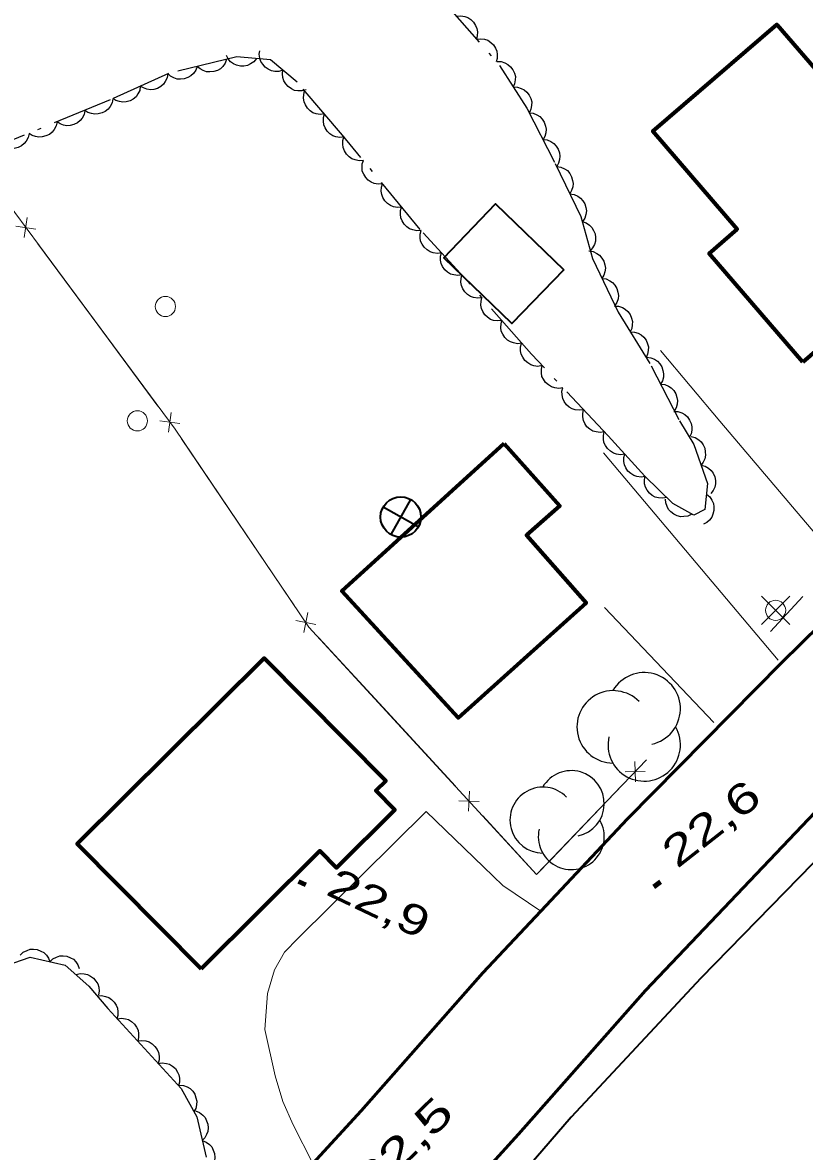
# Model space of a CAD drawing. Extents: x 356765 to 358572, y 5103174 to 5104650.
# Drawn here: x 357339.2 to 357378, y 5103816.2 to 5103872.2 of the extents above; entities that cross this region are included whole.
import ezdxf

# ---------------------------------------------------------------- set-up
doc = ezdxf.new("R2010")
doc.units = 0
doc.header["$LTSCALE"] = 0.6
doc.linetypes.add('DOT_DASHED', pattern=[7.7, 5, -1.2, 0.3, -1.2])
for name, color, linetype, lineweight in [('19', 7, 'Continuous', 13), ('21', 7, 'Continuous', 53), ('22', 7, 'Continuous', 35), ('3', 7, 'Continuous', 140), ('31', 7, 'Continuous', 70), ('34', 7, 'Continuous', 35), ('36', 7, 'Continuous', 13), ('37', 7, 'Continuous', 13), ('44', 7, 'Continuous', 25)]:
    doc.layers.add(name, color=color, linetype=linetype, lineweight=lineweight)

msp = doc.modelspace()

# ---------------------------------------------------------------- linework, layer by layer
at = {"layer": '19'}
for p, q in [((357376.65, 5103840.55), (357367.99, 5103850.82)), ((357373.47, 5103837.46), (357368.04, 5103843.16))]:
    msp.add_line(p, q, dxfattribs=at)
for points in [[(357380.72, 5103844.25), (357378.29, 5103847.06), (357373.76, 5103852.4), (357370.82, 5103855.89)], [(357353.57, 5103815.6), (357352.6, 5103817.51), (357352.08, 5103818.67), (357351.71, 5103819.95), (357351.2, 5103822.24), (357351.32, 5103824.02), (357351.68, 5103825.19), (357352.17, 5103826.07), (357352.85, 5103826.77), (357359.19, 5103833.05), (357362.04, 5103830.3), (357362.99, 5103829.38), (357364.88, 5103828.11)]]:
    msp.add_lwpolyline(points, dxfattribs=at)
at = {"layer": '21'}
for points in [[(357678.36, 5103954.94), (357640.5, 5103946.09), (357619.43, 5103941.41), (357599.16, 5103936.98), (357552.82, 5103926.37), (357536.94, 5103922.93), (357520.26, 5103918.95), (357503.82, 5103914.09), (357486.6, 5103907.55), (357480.97, 5103904.95), (357472.22, 5103900.99), (357457.26, 5103892.04), (357451.72, 5103889.03), (357438.42, 5103880.3), (357419.6, 5103867.79), (357409.99, 5103860.91), (357402.64, 5103855.12), (357395.85, 5103849.3), (357387.1, 5103841.32), (357379.78, 5103834.37), (357370.08, 5103824.18), (357363.77, 5103817.05), (357355.31, 5103807.73), (357353.75, 5103805.99)], [(357353.57, 5103815.6), (357355.97, 5103818.21), (357362.01, 5103825.05), (357364.88, 5103828.11), (357369.18, 5103832.68), (357376.82, 5103840.41), (357380.72, 5103844.25), (357384.48, 5103847.96), (357385.37, 5103848.84), (357393.28, 5103855.93), (357400.19, 5103861.44), (357405.87, 5103866.12), (357411.55, 5103870.32)]]:
    msp.add_lwpolyline(points, dxfattribs=at)
at = {"layer": '22'}
msp.add_lwpolyline([(357417.36, 5103864.38), (357407.44, 5103856.91), (357397.83, 5103849.13), (357392.07, 5103843.93), (357387.39, 5103839.7), (357372.82, 5103824.78), (357366.39, 5103817.9), (357352.43, 5103801.73)], dxfattribs=at)
at = {"layer": '3'}
for p, q in [((357352.86, 5103829.58), (357353.22, 5103829.41)), ((357370.49, 5103829.31), (357370.81, 5103829.56))]:
    msp.add_line(p, q, dxfattribs=at)
at = {"layer": '31'}
for points in [[(357377.87, 5103855.32), (357373.23, 5103860.71), (357374.62, 5103861.91), (357370.44, 5103866.76), (357376.59, 5103872.05), (357381.44, 5103866.43), (357380.32, 5103865.47), (357382.38, 5103863.08), (357381.51, 5103862.33), (357383.45, 5103860.08), (357382.43, 5103859.19), (357383.1, 5103858.41), (357380.03, 5103855.76), (357379.33, 5103856.57), (357377.87, 5103855.32)], [(357363.07, 5103851.28), (357365.82, 5103848.19), (357364.17, 5103846.74), (357367.13, 5103843.38), (357360.78, 5103837.69), (357355.01, 5103843.96), (357363.07, 5103851.28)], [(357348.03, 5103825.24), (357341.88, 5103831.44), (357351.16, 5103840.65), (357357.19, 5103834.57), (357356.7, 5103834.08), (357357.64, 5103833.13), (357354.75, 5103830.26), (357353.93, 5103831.09), (357348.03, 5103825.24)]]:
    msp.add_lwpolyline(points, close=True, dxfattribs=at)
at = {"layer": '31', "lineweight": 35}
msp.add_lwpolyline([(357366.02, 5103859.9), (357363.45, 5103857.23), (357360.07, 5103860.49), (357362.64, 5103863.16), (357366.02, 5103859.9)], close=True, dxfattribs=at)
at = {"layer": '34'}
for p, q in [((357358.42, 5103848.51), (357357.44, 5103846.77)), ((357358.8, 5103847.15), (357357.06, 5103848.13))]:
    msp.add_line(p, q, dxfattribs=at)
msp.add_circle((357357.9354, 5103847.6416), 1, dxfattribs=at)
at = {"layer": '36'}
for p, q in [((357377.23, 5103842.31), (357375.82, 5103843.72)), ((357375.82, 5103842.31), (357377.23, 5103843.72))]:
    msp.add_line(p, q, dxfattribs=at)
for centre in [(357346.2638, 5103858.0771), (357344.8738, 5103852.4071), (357376.5268, 5103843.0174)]:
    msp.add_circle(centre, 0.5, dxfattribs=at)
at = {"layer": '37'}
for p, q in [((357338.84, 5103862.06), (357339.83, 5103861.91)), ((357339.26, 5103861.49), (357339.41, 5103862.48)), ((357339.93, 5103861.18), (357342.91, 5103857.16)), ((357342.91, 5103857.16), (357345.89, 5103853.14)), ((357346.41, 5103851.84), (357346.55, 5103852.83)), ((357345.99, 5103852.41), (357346.98, 5103852.27)), ((357347.06, 5103851.52), (357349.86, 5103847.38)), ((357349.86, 5103847.38), (357352.67, 5103843.24)), ((357376.27, 5103841.97), (357377.87, 5103843.7)), ((357376.27, 5103841.97), (357377.87, 5103843.7)), ((357353.13, 5103841.92), (357353.32, 5103842.91)), ((357352.74, 5103842.51), (357353.72, 5103842.32)), ((357353.87, 5103841.66), (357357.26, 5103837.98)), ((357357.26, 5103837.98), (357360.65, 5103834.3)), ((357369.57, 5103834.52), (357369.55, 5103835.52)), ((357370.06, 5103835.03), (357369.06, 5103835.01)), ((357361.3, 5103833.06), (357361.34, 5103834.06)), ((357365.41, 5103830.69), (357368.87, 5103834.3)), ((357360.82, 5103833.58), (357361.82, 5103833.54))]:
    msp.add_line(p, q, dxfattribs=at)
for points in [[(357345.56, 5103879.54), (357331, 5103873.54), (357336.33, 5103866.04), (357346.74, 5103851.99), (357353.38, 5103842.19), (357364.67, 5103829.93), (357370.13, 5103835.61)], [(357362, 5103832.83), (357364.67, 5103829.93), (357365.41, 5103830.69)]]:
    msp.add_lwpolyline(points, dxfattribs=at)
at = {"layer": '44', "linetype": 'DOT_DASHED'}
for points in [[(357359.85, 5103873.43), (357362.83, 5103870.02), (357364.19, 5103867.9), (357365.6, 5103865.17), (357366.86, 5103862.53), (357367.45, 5103860.45), (357368.71, 5103857.8), (357370.35, 5103855.14), (357371.76, 5103852.41), (357372.47, 5103851.24), (357373.15, 5103849.3), (357373.02, 5103848.01), (357372.47, 5103847.73), (357371.43, 5103848.32), (357370.04, 5103849.67), (357368.22, 5103851.66), (357364.42, 5103855.71), (357361.08, 5103859.52), (357358.89, 5103861.9), (357355.05, 5103866.57), (357352.8, 5103869.19), (357351.47, 5103870.31), (357349.8, 5103870.46), (357346.41, 5103869.63), (357343.53, 5103868.32), (357336.69, 5103865.51)], [(357328.75, 5103815.9), (357329.46, 5103818.22), (357330.64, 5103820.68), (357332.16, 5103822.36), (357334.19, 5103823.56), (357336.06, 5103824.46), (357337.62, 5103825.15), (357339.55, 5103825.82), (357341.29, 5103825.43), (357342.47, 5103824.39), (357343.41, 5103823.28), (357345.23, 5103821.3), (357347.05, 5103819.31), (357347.83, 5103817.91), (357348.28, 5103815.91)]]:
    msp.add_lwpolyline(points, dxfattribs=at)
at = {"layer": '44'}
for points in [[(357360.7, 5103872.46), (357360.91, 5103872.48), (357361.11, 5103872.45), (357361.26, 5103872.4), (357361.41, 5103872.3), (357361.54, 5103872.17), (357361.64, 5103872.01), (357361.71, 5103871.86), (357361.74, 5103871.69), (357361.73, 5103871.5), (357361.69, 5103871.33)], [(357361.69, 5103871.33), (357361.89, 5103871.35), (357362.09, 5103871.32), (357362.25, 5103871.27), (357362.4, 5103871.17), (357362.53, 5103871.04), (357362.63, 5103870.88), (357362.7, 5103870.73), (357362.72, 5103870.56), (357362.72, 5103870.37), (357362.67, 5103870.2)], [(357349.3, 5103870.34), (357349.23, 5103870.14), (357349.11, 5103869.98), (357348.99, 5103869.86), (357348.84, 5103869.78), (357348.66, 5103869.72), (357348.47, 5103869.71), (357348.31, 5103869.71), (357348.14, 5103869.77), (357347.98, 5103869.86), (357347.84, 5103869.98)], [(357350.78, 5103870.37), (357350.65, 5103870.21), (357350.48, 5103870.1), (357350.33, 5103870.02), (357350.16, 5103869.99), (357349.98, 5103869.99), (357349.79, 5103870.04), (357349.64, 5103870.1), (357349.5, 5103870.21), (357349.38, 5103870.35), (357349.29, 5103870.51)], [(357352.09, 5103869.79), (357351.89, 5103869.73), (357351.69, 5103869.73), (357351.52, 5103869.76), (357351.36, 5103869.84), (357351.21, 5103869.94), (357351.09, 5103870.09), (357351, 5103870.22), (357350.95, 5103870.39), (357350.92, 5103870.58), (357350.94, 5103870.75)], [(357347.84, 5103869.98), (357347.77, 5103869.79), (357347.65, 5103869.62), (357347.53, 5103869.51), (357347.38, 5103869.42), (357347.2, 5103869.36), (357347.01, 5103869.35), (357346.85, 5103869.35), (357346.68, 5103869.41), (357346.52, 5103869.5), (357346.39, 5103869.62)], [(357353.24, 5103868.82), (357353.04, 5103868.76), (357352.83, 5103868.77), (357352.67, 5103868.79), (357352.51, 5103868.87), (357352.36, 5103868.98), (357352.24, 5103869.12), (357352.14, 5103869.26), (357352.09, 5103869.43), (357352.07, 5103869.61), (357352.09, 5103869.79)], [(357362.7, 5103870.22), (357362.91, 5103870.22), (357363.1, 5103870.15), (357363.25, 5103870.08), (357363.38, 5103869.96), (357363.49, 5103869.81), (357363.57, 5103869.64), (357363.62, 5103869.48), (357363.61, 5103869.31), (357363.58, 5103869.12), (357363.51, 5103868.96)], [(357346.39, 5103869.62), (357346.35, 5103869.41), (357346.26, 5103869.23), (357346.17, 5103869.1), (357346.03, 5103868.98), (357345.87, 5103868.89), (357345.69, 5103868.84), (357345.53, 5103868.82), (357345.35, 5103868.85), (357345.18, 5103868.91), (357345.02, 5103869)], [(357345.02, 5103869), (357344.99, 5103868.79), (357344.9, 5103868.61), (357344.81, 5103868.47), (357344.67, 5103868.36), (357344.51, 5103868.27), (357344.32, 5103868.22), (357344.16, 5103868.2), (357343.99, 5103868.23), (357343.81, 5103868.28), (357343.66, 5103868.38)], [(357354.15, 5103867.62), (357353.94, 5103867.59), (357353.74, 5103867.63), (357353.58, 5103867.68), (357353.44, 5103867.78), (357353.31, 5103867.91), (357353.21, 5103868.07), (357353.14, 5103868.22), (357353.12, 5103868.4), (357353.13, 5103868.58), (357353.17, 5103868.76)], [(357363.51, 5103868.96), (357363.72, 5103868.95), (357363.91, 5103868.89), (357364.06, 5103868.82), (357364.19, 5103868.7), (357364.3, 5103868.55), (357364.38, 5103868.38), (357364.43, 5103868.22), (357364.42, 5103868.04), (357364.39, 5103867.86), (357364.32, 5103867.7)], [(357343.66, 5103868.37), (357343.62, 5103868.17), (357343.52, 5103867.99), (357343.42, 5103867.86), (357343.28, 5103867.75), (357343.12, 5103867.67), (357342.93, 5103867.62), (357342.77, 5103867.61), (357342.6, 5103867.64), (357342.42, 5103867.7), (357342.27, 5103867.8)], [(357342.27, 5103867.8), (357342.23, 5103867.6), (357342.13, 5103867.42), (357342.04, 5103867.29), (357341.9, 5103867.18), (357341.73, 5103867.1), (357341.54, 5103867.05), (357341.38, 5103867.04), (357341.21, 5103867.07), (357341.04, 5103867.13), (357340.89, 5103867.23)], [(357355.13, 5103866.48), (357354.92, 5103866.46), (357354.72, 5103866.49), (357354.56, 5103866.54), (357354.42, 5103866.64), (357354.29, 5103866.77), (357354.19, 5103866.94), (357354.12, 5103867.08), (357354.1, 5103867.26), (357354.1, 5103867.44), (357354.15, 5103867.62)], [(357364.3, 5103867.68), (357364.51, 5103867.66), (357364.69, 5103867.58), (357364.84, 5103867.49), (357364.95, 5103867.36), (357365.05, 5103867.21), (357365.11, 5103867.02), (357365.14, 5103866.86), (357365.13, 5103866.69), (357365.08, 5103866.51), (357364.99, 5103866.35)], [(357340.89, 5103867.23), (357340.84, 5103867.03), (357340.75, 5103866.85), (357340.65, 5103866.72), (357340.51, 5103866.61), (357340.34, 5103866.53), (357340.16, 5103866.48), (357339.99, 5103866.47), (357339.82, 5103866.5), (357339.65, 5103866.56), (357339.5, 5103866.66)], [(357339.5, 5103866.66), (357339.46, 5103866.46), (357339.36, 5103866.28), (357339.26, 5103866.15), (357339.12, 5103866.04), (357338.96, 5103865.96), (357338.77, 5103865.91), (357338.61, 5103865.9), (357338.43, 5103865.93), (357338.26, 5103865.99), (357338.11, 5103866.09)], [(357356.08, 5103865.32), (357355.87, 5103865.3), (357355.67, 5103865.34), (357355.51, 5103865.4), (357355.37, 5103865.5), (357355.24, 5103865.63), (357355.15, 5103865.8), (357355.08, 5103865.95), (357355.06, 5103866.12), (357355.07, 5103866.31), (357355.12, 5103866.48)], [(357364.99, 5103866.35), (357365.2, 5103866.33), (357365.38, 5103866.25), (357365.52, 5103866.16), (357365.64, 5103866.03), (357365.74, 5103865.87), (357365.8, 5103865.69), (357365.83, 5103865.53), (357365.81, 5103865.36), (357365.76, 5103865.18), (357365.68, 5103865.02)], [(357357.03, 5103864.16), (357356.82, 5103864.14), (357356.62, 5103864.18), (357356.47, 5103864.24), (357356.32, 5103864.34), (357356.2, 5103864.47), (357356.1, 5103864.64), (357356.03, 5103864.79), (357356.02, 5103864.96), (357356.03, 5103865.15), (357356.08, 5103865.32)], [(357365.67, 5103865.02), (357365.88, 5103864.99), (357366.06, 5103864.9), (357366.2, 5103864.81), (357366.32, 5103864.67), (357366.41, 5103864.51), (357366.46, 5103864.33), (357366.49, 5103864.17), (357366.47, 5103864), (357366.41, 5103863.82), (357366.32, 5103863.66)], [(357357.98, 5103863), (357357.78, 5103862.98), (357357.58, 5103863.02), (357357.42, 5103863.08), (357357.28, 5103863.18), (357357.15, 5103863.31), (357357.05, 5103863.48), (357356.99, 5103863.63), (357356.97, 5103863.8), (357356.98, 5103863.99), (357357.03, 5103864.16)], [(357366.32, 5103863.66), (357366.53, 5103863.63), (357366.71, 5103863.54), (357366.85, 5103863.45), (357366.96, 5103863.32), (357367.06, 5103863.16), (357367.11, 5103862.98), (357367.14, 5103862.82), (357367.11, 5103862.64), (357367.06, 5103862.46), (357366.97, 5103862.31)], [(357358.94, 5103861.84), (357358.73, 5103861.82), (357358.53, 5103861.87), (357358.37, 5103861.92), (357358.23, 5103862.02), (357358.1, 5103862.15), (357358.01, 5103862.32), (357357.94, 5103862.47), (357357.92, 5103862.65), (357357.93, 5103862.83), (357357.98, 5103863)], [(357366.93, 5103862.29), (357367.13, 5103862.23), (357367.29, 5103862.11), (357367.41, 5103862), (357367.5, 5103861.85), (357367.57, 5103861.68), (357367.59, 5103861.49), (357367.59, 5103861.32), (357367.54, 5103861.15), (357367.45, 5103860.99), (357367.34, 5103860.85)], [(357359.95, 5103860.74), (357359.75, 5103860.71), (357359.55, 5103860.74), (357359.39, 5103860.79), (357359.24, 5103860.88), (357359.1, 5103861.01), (357359, 5103861.17), (357358.92, 5103861.31), (357358.9, 5103861.49), (357358.9, 5103861.67), (357358.94, 5103861.85)], [(357367.27, 5103860.83), (357367.48, 5103860.8), (357367.66, 5103860.71), (357367.8, 5103860.62), (357367.91, 5103860.48), (357368.01, 5103860.32), (357368.06, 5103860.14), (357368.09, 5103859.98), (357368.06, 5103859.8), (357368.01, 5103859.63), (357367.91, 5103859.47)], [(357360.97, 5103859.64), (357360.76, 5103859.61), (357360.56, 5103859.64), (357360.4, 5103859.68), (357360.26, 5103859.78), (357360.12, 5103859.9), (357360.01, 5103860.06), (357359.94, 5103860.21), (357359.91, 5103860.38), (357359.91, 5103860.57), (357359.95, 5103860.74)], [(357361.96, 5103858.51), (357361.75, 5103858.49), (357361.55, 5103858.52), (357361.4, 5103858.57), (357361.25, 5103858.67), (357361.12, 5103858.8), (357361.02, 5103858.96), (357360.95, 5103859.11), (357360.92, 5103859.28), (357360.93, 5103859.47), (357360.97, 5103859.64)], [(357367.91, 5103859.47), (357368.12, 5103859.44), (357368.3, 5103859.35), (357368.44, 5103859.26), (357368.56, 5103859.13), (357368.65, 5103858.97), (357368.7, 5103858.78), (357368.73, 5103858.62), (357368.71, 5103858.45), (357368.65, 5103858.27), (357368.56, 5103858.12)], [(357362.95, 5103857.39), (357362.74, 5103857.36), (357362.54, 5103857.39), (357362.39, 5103857.44), (357362.24, 5103857.54), (357362.11, 5103857.67), (357362.01, 5103857.83), (357361.94, 5103857.98), (357361.91, 5103858.15), (357361.92, 5103858.34), (357361.96, 5103858.51)], [(357368.53, 5103858.1), (357368.73, 5103858.09), (357368.93, 5103858.02), (357369.07, 5103857.95), (357369.2, 5103857.83), (357369.31, 5103857.68), (357369.38, 5103857.5), (357369.43, 5103857.34), (357369.42, 5103857.17), (357369.39, 5103856.99), (357369.31, 5103856.82)], [(357363.94, 5103856.26), (357363.73, 5103856.23), (357363.53, 5103856.27), (357363.37, 5103856.32), (357363.23, 5103856.41), (357363.09, 5103856.54), (357362.99, 5103856.71), (357362.92, 5103856.85), (357362.9, 5103857.03), (357362.91, 5103857.21), (357362.95, 5103857.39)], [(357369.31, 5103856.82), (357369.52, 5103856.81), (357369.71, 5103856.75), (357369.86, 5103856.67), (357369.99, 5103856.55), (357370.1, 5103856.4), (357370.17, 5103856.22), (357370.22, 5103856.07), (357370.21, 5103855.89), (357370.17, 5103855.71), (357370.1, 5103855.55)], [(357364.95, 5103855.15), (357364.74, 5103855.11), (357364.54, 5103855.14), (357364.38, 5103855.19), (357364.23, 5103855.28), (357364.09, 5103855.4), (357363.99, 5103855.56), (357363.91, 5103855.71), (357363.88, 5103855.88), (357363.88, 5103856.07), (357363.92, 5103856.24)], [(357370.13, 5103855.56), (357370.34, 5103855.54), (357370.52, 5103855.46), (357370.67, 5103855.37), (357370.78, 5103855.24), (357370.88, 5103855.08), (357370.94, 5103854.9), (357370.97, 5103854.74), (357370.96, 5103854.57), (357370.91, 5103854.39), (357370.82, 5103854.23)], [(357365.97, 5103854.05), (357365.77, 5103854.02), (357365.57, 5103854.05), (357365.41, 5103854.09), (357365.26, 5103854.19), (357365.12, 5103854.31), (357365.01, 5103854.47), (357364.94, 5103854.61), (357364.91, 5103854.79), (357364.91, 5103854.97), (357364.95, 5103855.15)], [(357370.82, 5103854.23), (357371.03, 5103854.21), (357371.21, 5103854.12), (357371.35, 5103854.04), (357371.47, 5103853.91), (357371.57, 5103853.75), (357371.63, 5103853.57), (357371.66, 5103853.41), (357371.64, 5103853.23), (357371.59, 5103853.06), (357371.51, 5103852.9)], [(357367, 5103852.96), (357366.79, 5103852.93), (357366.59, 5103852.95), (357366.43, 5103853), (357366.28, 5103853.09), (357366.15, 5103853.21), (357366.04, 5103853.37), (357365.97, 5103853.52), (357365.94, 5103853.69), (357365.93, 5103853.88), (357365.97, 5103854.05)], [(357368.03, 5103851.87), (357367.82, 5103851.83), (357367.62, 5103851.86), (357367.46, 5103851.9), (357367.31, 5103852), (357367.17, 5103852.12), (357367.07, 5103852.28), (357366.99, 5103852.43), (357366.96, 5103852.6), (357366.96, 5103852.78), (357367, 5103852.96)], [(357371.48, 5103852.88), (357371.68, 5103852.87), (357371.88, 5103852.8), (357372.02, 5103852.72), (357372.15, 5103852.6), (357372.26, 5103852.45), (357372.33, 5103852.28), (357372.37, 5103852.12), (357372.37, 5103851.94), (357372.33, 5103851.76), (357372.25, 5103851.6)], [(357369.04, 5103850.76), (357368.83, 5103850.73), (357368.63, 5103850.76), (357368.48, 5103850.81), (357368.33, 5103850.9), (357368.19, 5103851.03), (357368.09, 5103851.19), (357368.01, 5103851.33), (357367.99, 5103851.51), (357367.99, 5103851.69), (357368.03, 5103851.87)], [(357372.33, 5103851.63), (357372.53, 5103851.58), (357372.71, 5103851.47), (357372.83, 5103851.37), (357372.93, 5103851.22), (357373.01, 5103851.06), (357373.04, 5103850.87), (357373.05, 5103850.7), (357373.01, 5103850.53), (357372.94, 5103850.36), (357372.83, 5103850.22)], [(357370.05, 5103849.65), (357369.85, 5103849.62), (357369.65, 5103849.65), (357369.49, 5103849.7), (357369.34, 5103849.8), (357369.2, 5103849.92), (357369.1, 5103850.08), (357369.03, 5103850.23), (357369, 5103850.4), (357369, 5103850.59), (357369.04, 5103850.76)], [(357372.83, 5103850.22), (357373.03, 5103850.17), (357373.2, 5103850.06), (357373.33, 5103849.95), (357373.43, 5103849.81), (357373.51, 5103849.64), (357373.54, 5103849.45), (357373.55, 5103849.29), (357373.51, 5103849.12), (357373.43, 5103848.95), (357373.32, 5103848.8)], [(357371.13, 5103848.61), (357370.93, 5103848.57), (357370.72, 5103848.59), (357370.56, 5103848.62), (357370.41, 5103848.71), (357370.27, 5103848.83), (357370.15, 5103848.98), (357370.07, 5103849.12), (357370.03, 5103849.29), (357370.02, 5103849.48), (357370.05, 5103849.66)], [(357372.37, 5103847.79), (357372.18, 5103847.69), (357371.98, 5103847.66), (357371.82, 5103847.65), (357371.65, 5103847.7), (357371.48, 5103847.78), (357371.33, 5103847.9), (357371.22, 5103848.01), (357371.14, 5103848.17), (357371.08, 5103848.35), (357371.07, 5103848.53)], [(357373.1, 5103848.78), (357373.26, 5103848.64), (357373.37, 5103848.47), (357373.44, 5103848.32), (357373.47, 5103848.15), (357373.47, 5103847.97), (357373.41, 5103847.78), (357373.36, 5103847.63), (357373.24, 5103847.49), (357373.11, 5103847.37), (357372.95, 5103847.28)], [(357339.06, 5103825.93), (357339.21, 5103826.07), (357339.4, 5103826.16), (357339.55, 5103826.22), (357339.73, 5103826.22), (357339.91, 5103826.2), (357340.09, 5103826.13), (357340.23, 5103826.05), (357340.36, 5103825.92), (357340.46, 5103825.77), (357340.53, 5103825.6)], [(357340.53, 5103825.6), (357340.68, 5103825.74), (357340.86, 5103825.83), (357341.02, 5103825.89), (357341.19, 5103825.89), (357341.38, 5103825.87), (357341.55, 5103825.8), (357341.7, 5103825.72), (357341.82, 5103825.59), (357341.92, 5103825.44), (357341.99, 5103825.27)], [(357341.83, 5103824.96), (357342.03, 5103825.01), (357342.23, 5103825), (357342.4, 5103824.97), (357342.55, 5103824.89), (357342.7, 5103824.78), (357342.82, 5103824.63), (357342.91, 5103824.5), (357342.96, 5103824.33), (357342.98, 5103824.14), (357342.95, 5103823.96)], [(357342.89, 5103823.9), (357343.09, 5103823.92), (357343.29, 5103823.88), (357343.45, 5103823.83), (357343.59, 5103823.73), (357343.73, 5103823.6), (357343.82, 5103823.44), (357343.89, 5103823.29), (357343.91, 5103823.11), (357343.9, 5103822.93), (357343.86, 5103822.75)], [(357343.88, 5103822.77), (357344.08, 5103822.8), (357344.28, 5103822.77), (357344.44, 5103822.73), (357344.59, 5103822.63), (357344.73, 5103822.51), (357344.83, 5103822.35), (357344.91, 5103822.2), (357344.93, 5103822.03), (357344.93, 5103821.84), (357344.89, 5103821.67)], [(357344.89, 5103821.67), (357345.1, 5103821.7), (357345.3, 5103821.67), (357345.46, 5103821.62), (357345.61, 5103821.53), (357345.74, 5103821.4), (357345.85, 5103821.24), (357345.92, 5103821.1), (357345.95, 5103820.92), (357345.95, 5103820.74), (357345.91, 5103820.56)], [(357345.91, 5103820.56), (357346.11, 5103820.59), (357346.31, 5103820.56), (357346.47, 5103820.52), (357346.62, 5103820.42), (357346.76, 5103820.3), (357346.86, 5103820.13), (357346.93, 5103819.99), (357346.96, 5103819.82), (357346.96, 5103819.63), (357346.92, 5103819.45)], [(357346.95, 5103819.48), (357347.16, 5103819.46), (357347.35, 5103819.39), (357347.49, 5103819.31), (357347.62, 5103819.18), (357347.72, 5103819.03), (357347.78, 5103818.85), (357347.82, 5103818.69), (357347.81, 5103818.51), (357347.77, 5103818.33), (357347.68, 5103818.17)], [(357347.76, 5103818.2), (357347.96, 5103818.13), (357348.12, 5103818), (357348.23, 5103817.88), (357348.31, 5103817.72), (357348.37, 5103817.55), (357348.38, 5103817.36), (357348.37, 5103817.19), (357348.31, 5103817.03), (357348.22, 5103816.87), (357348.09, 5103816.74)], [(357348.09, 5103816.74), (357348.29, 5103816.66), (357348.45, 5103816.54), (357348.56, 5103816.42), (357348.64, 5103816.26), (357348.7, 5103816.09), (357348.71, 5103815.89), (357348.7, 5103815.73), (357348.64, 5103815.57), (357348.55, 5103815.41), (357348.42, 5103815.27)]]:
    msp.add_lwpolyline(points, dxfattribs=at)
for centre, radius, start, end in [((357370.0095, 5103838.1379), 1.7944, 282.26917, 149.72626), ((357368.4663, 5103837.2407), 1.7944, 44.11537, 269.80396), ((357370.0095, 5103836.3436), 1.7944, 166.93686, 29.62122), ((357366.3932, 5103833.4351), 1.6358, 282.26917, 149.72626), ((357364.9864, 5103832.6171), 1.6358, 44.11537, 269.80396), ((357366.3932, 5103831.7992), 1.6358, 166.93686, 29.62122)]:
    msp.add_arc(centre, radius, start, end, dxfattribs=at)

# ---------------------------------------------------------------- texts
at = {"layer": '3'}
for s, rotation, width, p in [('22,6   ', 38.09, 1.4, (357371.64, 5103830.18)), ('22,9   ', 334.619, 1.35, (357354.16, 5103828.95)), ('22,5   ', 44.619, 1.5, (357356.51, 5103813.88))]:
    msp.add_text(s, height=1.5, rotation=rotation, dxfattribs=dict(at, width=width)).set_placement(p)

doc.saveas('drawing.dxf')
